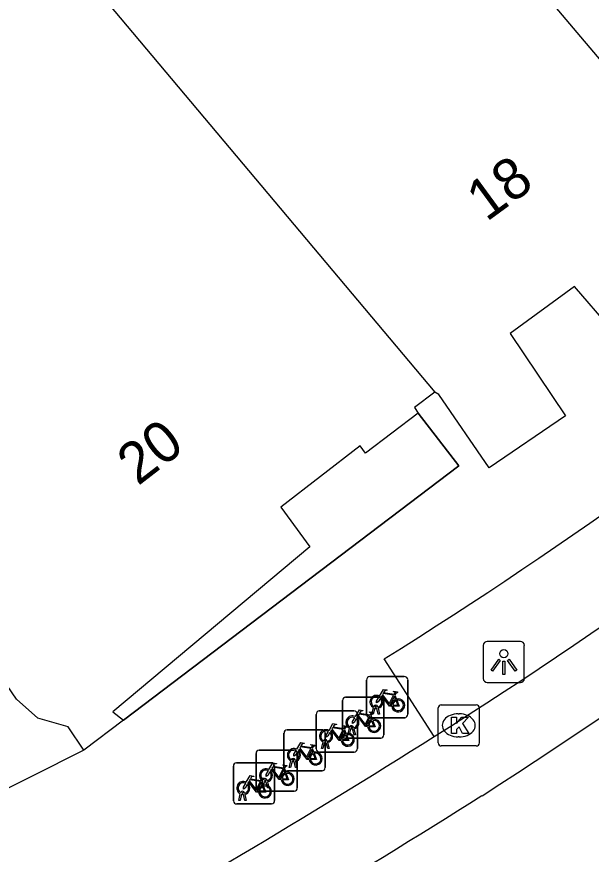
# Model space of a CAD drawing. Extents: x 160664 to 161506, y 382245 to 383288.
# Drawn here: x 161248.42 to 161262.37, y 383013.07 to 383033.43 of the extents above; entities that cross this region are included whole.
import ezdxf

# ---------------------------------------------------------------- set-up
doc = ezdxf.new("R2010")
doc.units = 0
for name, color, linetype in [('IMGEO_Fietsenrek', 7, 'Continuous'), ('IMGEO_Kolk', 7, 'Continuous'), ('IMGEO_Lichtpunt', 7, 'Continuous'), ('IMGEO_Pand', 7, 'Continuous'), ('IMGEO_Pand_nummerreeks', 7, 'Continuous'), ('IMGEO_Pand_overbouw', 7, 'Continuous'), ('IMGEO_Rijbaan_lokaal_gesloten', 7, 'Continuous'), ('IMGEO_Voetpad_open', 7, 'Continuous')]:
    doc.layers.add(name, color=color, linetype=linetype)

msp = doc.modelspace()

# ---------------------------------------------------------------- linework, layer by layer
at = {"layer": 'IMGEO_Fietsenrek'}
for p, q in [((161256.993, 383017.388), (161257.834, 383017.388)), ((161257.834, 383017.388), (161256.993, 383017.388)), ((161256.918, 383016.463), (161256.918, 383017.304)), ((161256.918, 383017.304), (161256.918, 383016.463)), ((161257.918, 383017.313), (161257.918, 383016.472)), ((161257.918, 383016.472), (161257.918, 383017.313)), ((161257.605, 383016.937), (161257.641, 383016.842)), ((161256.334, 383015.964), (161256.334, 383016.805)), ((161256.334, 383016.805), (161256.334, 383015.964)), ((161256.409, 383016.889), (161257.25, 383016.889)), ((161257.25, 383016.889), (161256.409, 383016.889)), ((161257.334, 383016.814), (161257.334, 383015.973)), ((161257.334, 383015.973), (161257.334, 383016.814)), ((161255.768, 383016.554), (161256.609, 383016.554)), ((161256.609, 383016.554), (161255.768, 383016.554)), ((161257.045, 383016.472), (161257.084, 383016.632)), ((161257.114, 383016.62), (161257.079, 383016.472)), ((161257.156, 383016.644), (161257.155, 383016.648)), ((161257.197, 383016.472), (161257.163, 383016.614)), ((161257.187, 383016.655), (161257.188, 383016.648)), ((161257.195, 383016.618), (161257.23, 383016.472)), ((161255.693, 383015.629), (161255.693, 383016.47)), ((161255.693, 383016.47), (161255.693, 383015.629)), ((161256.693, 383016.479), (161256.693, 383015.638)), ((161256.693, 383015.638), (161256.693, 383016.479)), ((161257.843, 383016.388), (161257.002, 383016.388)), ((161257.002, 383016.388), (161257.843, 383016.388)), ((161257.021, 383016.438), (161257.057, 383016.343)), ((161257.079, 383016.472), (161257.045, 383016.472)), ((161257.23, 383016.472), (161257.197, 383016.472)), ((161256.461, 383015.973), (161256.5, 383016.133)), ((161256.53, 383016.121), (161256.495, 383015.973)), ((161256.572, 383016.145), (161256.571, 383016.149)), ((161256.603, 383016.156), (161256.604, 383016.149)), ((161256.611, 383016.119), (161256.646, 383015.973)), ((161254.911, 383015.169), (161254.911, 383016.01)), ((161254.911, 383016.01), (161254.911, 383015.169)), ((161254.986, 383016.094), (161255.827, 383016.094)), ((161255.827, 383016.094), (161254.986, 383016.094)), ((161255.911, 383016.019), (161255.911, 383015.178)), ((161255.911, 383015.178), (161255.911, 383016.019)), ((161256.38, 383016.103), (161256.416, 383016.008)), ((161256.495, 383015.973), (161256.461, 383015.973)), ((161256.613, 383015.973), (161256.579, 383016.115)), ((161256.646, 383015.973), (161256.613, 383015.973)), ((161255.82, 383015.638), (161255.859, 383015.798)), ((161255.889, 383015.786), (161255.854, 383015.638)), ((161255.931, 383015.81), (161255.93, 383015.814)), ((161255.972, 383015.638), (161255.938, 383015.78)), ((161255.962, 383015.821), (161255.963, 383015.814)), ((161255.97, 383015.784), (161256.005, 383015.638)), ((161257.259, 383015.889), (161256.418, 383015.889)), ((161256.418, 383015.889), (161257.259, 383015.889)), ((161254.233, 383014.676), (161254.233, 383015.517)), ((161254.233, 383015.517), (161254.233, 383014.676)), ((161254.308, 383015.601), (161255.149, 383015.601)), ((161255.149, 383015.601), (161254.308, 383015.601)), ((161255.233, 383015.526), (161255.233, 383014.685)), ((161255.233, 383014.685), (161255.233, 383015.526)), ((161255.598, 383015.643), (161255.634, 383015.548)), ((161256.618, 383015.554), (161255.777, 383015.554)), ((161255.777, 383015.554), (161256.618, 383015.554)), ((161255.854, 383015.638), (161255.82, 383015.638)), ((161256.005, 383015.638), (161255.972, 383015.638)), ((161255.038, 383015.178), (161255.077, 383015.338)), ((161255.107, 383015.326), (161255.072, 383015.178)), ((161255.149, 383015.35), (161255.148, 383015.354)), ((161255.19, 383015.178), (161255.156, 383015.32)), ((161255.18, 383015.361), (161255.181, 383015.354)), ((161255.188, 383015.324), (161255.223, 383015.178)), ((161253.683, 383014.369), (161253.683, 383015.21)), ((161253.683, 383015.21), (161253.683, 383014.369)), ((161253.758, 383015.294), (161254.599, 383015.294)), ((161254.599, 383015.294), (161253.758, 383015.294)), ((161254.683, 383015.219), (161254.683, 383014.378)), ((161254.683, 383014.378), (161254.683, 383015.219)), ((161254.92, 383015.15), (161254.956, 383015.055)), ((161255.072, 383015.178), (161255.038, 383015.178)), ((161255.223, 383015.178), (161255.19, 383015.178)), ((161255.836, 383015.094), (161254.995, 383015.094)), ((161254.995, 383015.094), (161255.836, 383015.094)), ((161254.36, 383014.685), (161254.399, 383014.845)), ((161254.37, 383014.843), (161254.406, 383014.748)), ((161254.429, 383014.833), (161254.394, 383014.685)), ((161254.471, 383014.857), (161254.47, 383014.861)), ((161254.512, 383014.685), (161254.478, 383014.827)), ((161254.502, 383014.868), (161254.503, 383014.861)), ((161254.51, 383014.831), (161254.545, 383014.685)), ((161253.81, 383014.378), (161253.849, 383014.538)), ((161253.879, 383014.526), (161253.844, 383014.378)), ((161253.921, 383014.55), (161253.92, 383014.554)), ((161253.962, 383014.378), (161253.928, 383014.52)), ((161253.952, 383014.561), (161253.953, 383014.554)), ((161253.96, 383014.524), (161253.995, 383014.378)), ((161255.158, 383014.601), (161254.317, 383014.601)), ((161254.317, 383014.601), (161255.158, 383014.601)), ((161254.394, 383014.685), (161254.36, 383014.685)), ((161254.545, 383014.685), (161254.512, 383014.685)), ((161254.608, 383014.294), (161253.767, 383014.294)), ((161253.767, 383014.294), (161254.608, 383014.294)), ((161253.844, 383014.378), (161253.81, 383014.378)), ((161253.995, 383014.378), (161253.962, 383014.378))]:
    msp.add_line(p, q, dxfattribs=at)
for points in [[(161257.231, 383016.914), (161257.326, 383017.078), (161257.412, 383017.064), (161257.414, 383017.055), (161257.358, 383017.044), (161257.331, 383016.999), (161257.587, 383016.958)], [(161257.574, 383016.933), (161257.317, 383016.974), (161257.3, 383016.945), (161257.467, 383016.725), (161257.574, 383016.933)], [(161257.587, 383016.958), (161257.612, 383017.007), (161257.606, 383017.011), (161257.583, 383017.015), (161257.571, 383017.022), (161257.57, 383017.025), (161257.572, 383017.03), (161257.667, 383017.015), (161257.669, 383017.005), (161257.659, 383016.992), (161257.647, 383016.986), (161257.633, 383016.992), (161257.605, 383016.937)], [(161257.252, 383016.862), (161257.2, 383016.772), (161257.16, 383016.747), (161257.161, 383016.794), (161257.216, 383016.888)], [(161257.527, 383016.67), (161257.477, 383016.67), (161257.286, 383016.921), (161257.267, 383016.889)], [(161257.622, 383016.835), (161257.592, 383016.912), (161257.483, 383016.694), (161257.526, 383016.694)], [(161257.556, 383016.694), (161257.676, 383016.693), (161257.632, 383016.807)], [(161257.652, 383016.814), (161257.707, 383016.669), (161257.557, 383016.669)], [(161256.647, 383016.415), (161256.742, 383016.579), (161256.828, 383016.565), (161256.83, 383016.556), (161256.774, 383016.545), (161256.747, 383016.5), (161257.003, 383016.459)], [(161257.003, 383016.459), (161257.028, 383016.508), (161257.022, 383016.512), (161256.999, 383016.516), (161256.987, 383016.523), (161256.986, 383016.526), (161256.988, 383016.531), (161257.083, 383016.516), (161257.085, 383016.506), (161257.075, 383016.493), (161257.063, 383016.487), (161257.049, 383016.493), (161257.021, 383016.438)], [(161256.668, 383016.363), (161256.616, 383016.273), (161256.576, 383016.248), (161256.577, 383016.295), (161256.632, 383016.389)], [(161256.943, 383016.171), (161256.893, 383016.171), (161256.702, 383016.422), (161256.683, 383016.39)], [(161256.99, 383016.434), (161256.733, 383016.475), (161256.716, 383016.446), (161256.883, 383016.226), (161256.99, 383016.434)], [(161257.038, 383016.336), (161257.008, 383016.413), (161256.899, 383016.195), (161256.942, 383016.195)], [(161256.006, 383016.08), (161256.101, 383016.244), (161256.187, 383016.23), (161256.189, 383016.221), (161256.133, 383016.21), (161256.106, 383016.165), (161256.362, 383016.124)], [(161256.349, 383016.099), (161256.092, 383016.14), (161256.075, 383016.111), (161256.242, 383015.891), (161256.349, 383016.099)], [(161256.362, 383016.124), (161256.387, 383016.173), (161256.381, 383016.177), (161256.358, 383016.181), (161256.346, 383016.188), (161256.345, 383016.191), (161256.347, 383016.196), (161256.442, 383016.181), (161256.444, 383016.171), (161256.434, 383016.158), (161256.422, 383016.152), (161256.408, 383016.158), (161256.38, 383016.103)], [(161256.972, 383016.195), (161257.092, 383016.194), (161257.048, 383016.308)], [(161257.068, 383016.315), (161257.123, 383016.17), (161256.973, 383016.17)], [(161256.027, 383016.028), (161255.975, 383015.938), (161255.935, 383015.913), (161255.936, 383015.96), (161255.991, 383016.054)], [(161256.302, 383015.836), (161256.252, 383015.836), (161256.061, 383016.087), (161256.042, 383016.055)], [(161256.397, 383016.001), (161256.367, 383016.078), (161256.258, 383015.86), (161256.301, 383015.86)], [(161256.331, 383015.86), (161256.451, 383015.859), (161256.407, 383015.973)], [(161256.427, 383015.98), (161256.482, 383015.835), (161256.332, 383015.835)], [(161255.224, 383015.62), (161255.319, 383015.784), (161255.405, 383015.77), (161255.407, 383015.761), (161255.351, 383015.75), (161255.324, 383015.705), (161255.58, 383015.664)], [(161255.58, 383015.664), (161255.605, 383015.713), (161255.599, 383015.717), (161255.576, 383015.721), (161255.564, 383015.728), (161255.563, 383015.731), (161255.565, 383015.736), (161255.66, 383015.721), (161255.662, 383015.711), (161255.652, 383015.698), (161255.64, 383015.692), (161255.626, 383015.698), (161255.598, 383015.643)], [(161255.245, 383015.568), (161255.193, 383015.478), (161255.153, 383015.453), (161255.154, 383015.5), (161255.209, 383015.594)], [(161255.52, 383015.376), (161255.47, 383015.376), (161255.279, 383015.627), (161255.26, 383015.595)], [(161255.567, 383015.639), (161255.31, 383015.68), (161255.293, 383015.651), (161255.46, 383015.431), (161255.567, 383015.639)], [(161255.615, 383015.541), (161255.585, 383015.618), (161255.476, 383015.4), (161255.519, 383015.4)], [(161255.549, 383015.4), (161255.669, 383015.399), (161255.625, 383015.513)], [(161255.645, 383015.52), (161255.7, 383015.375), (161255.55, 383015.375)], [(161254.567, 383015.075), (161254.515, 383014.985), (161254.475, 383014.96), (161254.476, 383015.007), (161254.531, 383015.101)], [(161254.546, 383015.127), (161254.641, 383015.291), (161254.727, 383015.277), (161254.729, 383015.268), (161254.673, 383015.257), (161254.646, 383015.212), (161254.902, 383015.171)], [(161254.842, 383014.883), (161254.792, 383014.883), (161254.601, 383015.134), (161254.582, 383015.102)], [(161254.889, 383015.146), (161254.632, 383015.187), (161254.615, 383015.158), (161254.782, 383014.938), (161254.889, 383015.146)], [(161254.937, 383015.048), (161254.907, 383015.125), (161254.798, 383014.907), (161254.841, 383014.907)], [(161254.902, 383015.171), (161254.927, 383015.22), (161254.921, 383015.224), (161254.898, 383015.228), (161254.886, 383015.235), (161254.885, 383015.238), (161254.887, 383015.243), (161254.982, 383015.228), (161254.984, 383015.218), (161254.974, 383015.205), (161254.962, 383015.199), (161254.948, 383015.205), (161254.92, 383015.15)], [(161253.996, 383014.82), (161254.091, 383014.984), (161254.177, 383014.97), (161254.179, 383014.961), (161254.123, 383014.95), (161254.096, 383014.905), (161254.352, 383014.864)], [(161254.352, 383014.864), (161254.377, 383014.913), (161254.371, 383014.917), (161254.348, 383014.921), (161254.336, 383014.928), (161254.335, 383014.931), (161254.337, 383014.936), (161254.432, 383014.921), (161254.434, 383014.911), (161254.424, 383014.898), (161254.412, 383014.892), (161254.398, 383014.898), (161254.37, 383014.843)], [(161254.871, 383014.907), (161254.991, 383014.906), (161254.947, 383015.02)], [(161254.967, 383015.027), (161255.022, 383014.882), (161254.872, 383014.882)], [(161254.017, 383014.768), (161253.965, 383014.678), (161253.925, 383014.653), (161253.926, 383014.7), (161253.981, 383014.794)], [(161254.292, 383014.576), (161254.242, 383014.576), (161254.051, 383014.827), (161254.032, 383014.795)], [(161254.339, 383014.839), (161254.082, 383014.88), (161254.065, 383014.851), (161254.232, 383014.631), (161254.339, 383014.839)], [(161254.387, 383014.741), (161254.357, 383014.818), (161254.248, 383014.6), (161254.291, 383014.6)], [(161254.321, 383014.6), (161254.441, 383014.599), (161254.397, 383014.713)], [(161254.417, 383014.72), (161254.472, 383014.575), (161254.322, 383014.575)]]:
    msp.add_lwpolyline(points, dxfattribs=at)
for centre, radius, start, end in [((161256.996, 383017.31), 0.0779, 92.4484, 184.2845), ((161256.996, 383017.31), 0.0779, 92.4484, 184.2845), ((161257.84, 383017.31), 0.0779, 2.4484, 94.2845), ((161257.84, 383017.31), 0.0779, 2.4484, 94.2845), ((161257.158, 383016.773), 0.159, 62.6766, 242.1369), ((161256.412, 383016.811), 0.0779, 92.4484, 184.2845), ((161256.412, 383016.811), 0.0779, 92.4484, 184.2845), ((161257.158, 383016.773), 0.129, 63.3192, 238.903), ((161257.158, 383016.773), 0.129, 283.6043, 43.4302), ((161257.158, 383016.773), 0.159, 283.5766, 46.6042), ((161257.256, 383016.811), 0.0779, 2.4484, 94.2845), ((161257.256, 383016.811), 0.0779, 2.4484, 94.2845), ((161257.685, 383016.689), 0.159, 113.3408, 178.3217), ((161257.685, 383016.689), 0.159, 187.0065, 105.7708), ((161257.685, 383016.689), 0.129, 113.923, 177.9556), ((161257.685, 383016.689), 0.129, 188.6715, 104.5883), ((161255.771, 383016.476), 0.0779, 92.4484, 184.2845), ((161255.771, 383016.476), 0.0779, 92.4484, 184.2845), ((161256.615, 383016.476), 0.0779, 2.4484, 94.2845), ((161256.615, 383016.476), 0.0779, 2.4484, 94.2845), ((161257.138, 383016.644), 0.0499, 12.8025, 158.6934), ((161257.158, 383016.773), 0.159, 253.9967, 271.7867), ((161257.138, 383016.644), 0.0174, 12.8025, 163.4502), ((161257.158, 383016.773), 0.129, 253.415, 269.0204), ((161256.574, 383016.274), 0.159, 62.6766, 242.1369), ((161256.574, 383016.274), 0.129, 63.3192, 238.903), ((161256.574, 383016.274), 0.129, 283.6043, 43.4302), ((161256.574, 383016.274), 0.159, 283.5766, 46.6042), ((161256.996, 383016.466), 0.0779, 182.4484, 274.2845), ((161256.996, 383016.466), 0.0779, 182.4484, 274.2845), ((161257.101, 383016.19), 0.159, 113.3408, 178.3217), ((161257.101, 383016.19), 0.159, 187.0065, 105.7708), ((161257.84, 383016.466), 0.0779, 272.4484, 4.2845), ((161257.84, 383016.466), 0.0779, 272.4484, 4.2845), ((161256.554, 383016.145), 0.0499, 12.8025, 158.6934), ((161256.574, 383016.274), 0.159, 253.9967, 271.7867), ((161256.554, 383016.145), 0.0174, 12.8025, 163.4502), ((161256.574, 383016.274), 0.129, 253.415, 269.0204), ((161257.101, 383016.19), 0.129, 113.923, 177.9556), ((161257.101, 383016.19), 0.129, 188.6715, 104.5883), ((161254.989, 383016.016), 0.0779, 92.4484, 184.2845), ((161254.989, 383016.016), 0.0779, 92.4484, 184.2845), ((161255.933, 383015.939), 0.159, 62.6766, 242.1369), ((161255.933, 383015.939), 0.129, 63.3192, 238.903), ((161255.833, 383016.016), 0.0779, 2.4484, 94.2845), ((161255.833, 383016.016), 0.0779, 2.4484, 94.2845), ((161255.933, 383015.939), 0.129, 283.6043, 43.4302), ((161255.933, 383015.939), 0.159, 283.5766, 46.6042), ((161256.46, 383015.855), 0.159, 113.3408, 178.3217), ((161256.46, 383015.855), 0.159, 187.0065, 105.7708), ((161256.46, 383015.855), 0.129, 113.923, 177.9556), ((161256.46, 383015.855), 0.129, 188.6715, 104.5883), ((161256.412, 383015.967), 0.0779, 182.4484, 274.2845), ((161256.412, 383015.967), 0.0779, 182.4484, 274.2845), ((161257.256, 383015.967), 0.0779, 272.4484, 4.2845), ((161257.256, 383015.967), 0.0779, 272.4484, 4.2845), ((161255.913, 383015.81), 0.0499, 12.8025, 158.6934), ((161255.933, 383015.939), 0.159, 253.9967, 271.7867), ((161255.913, 383015.81), 0.0174, 12.8025, 163.4502), ((161255.933, 383015.939), 0.129, 253.415, 269.0204), ((161254.311, 383015.523), 0.0779, 92.4484, 184.2845), ((161254.311, 383015.523), 0.0779, 92.4484, 184.2845), ((161255.151, 383015.479), 0.159, 62.6766, 242.1369), ((161255.151, 383015.479), 0.129, 63.3192, 238.903), ((161255.155, 383015.523), 0.0779, 2.4484, 94.2845), ((161255.155, 383015.523), 0.0779, 2.4484, 94.2845), ((161255.151, 383015.479), 0.129, 283.6043, 43.4302), ((161255.151, 383015.479), 0.159, 283.5766, 46.6042), ((161255.678, 383015.395), 0.159, 113.3408, 178.3217), ((161255.678, 383015.395), 0.159, 187.0065, 105.7708), ((161255.678, 383015.395), 0.129, 113.923, 177.9556), ((161255.678, 383015.395), 0.129, 188.6715, 104.5883), ((161255.771, 383015.632), 0.0779, 182.4484, 274.2845), ((161255.771, 383015.632), 0.0779, 182.4484, 274.2845), ((161256.615, 383015.632), 0.0779, 272.4484, 4.2845), ((161256.615, 383015.632), 0.0779, 272.4484, 4.2845), ((161255.131, 383015.35), 0.0499, 12.8025, 158.6934), ((161255.151, 383015.479), 0.159, 253.9967, 271.7867), ((161255.131, 383015.35), 0.0174, 12.8025, 163.4502), ((161255.151, 383015.479), 0.129, 253.415, 269.0204), ((161253.761, 383015.216), 0.0779, 92.4484, 184.2845), ((161253.761, 383015.216), 0.0779, 92.4484, 184.2845), ((161254.473, 383014.986), 0.159, 62.6766, 242.1369), ((161254.473, 383014.986), 0.129, 63.3192, 238.903), ((161254.473, 383014.986), 0.159, 283.5766, 46.6042), ((161254.605, 383015.216), 0.0779, 2.4484, 94.2845), ((161254.605, 383015.216), 0.0779, 2.4484, 94.2845), ((161254.989, 383015.172), 0.0779, 182.4484, 274.2845), ((161254.989, 383015.172), 0.0779, 182.4484, 274.2845), ((161255.833, 383015.172), 0.0779, 272.4484, 4.2845), ((161255.833, 383015.172), 0.0779, 272.4484, 4.2845), ((161254.453, 383014.857), 0.0499, 12.8025, 158.6934), ((161254.473, 383014.986), 0.129, 283.6043, 43.4302), ((161255, 383014.902), 0.159, 113.3408, 178.3217), ((161255, 383014.902), 0.159, 187.0065, 105.7708), ((161255, 383014.902), 0.129, 113.923, 177.9556), ((161255, 383014.902), 0.129, 188.6715, 104.5883), ((161253.923, 383014.679), 0.159, 62.6766, 242.1369), ((161253.923, 383014.679), 0.129, 63.3192, 238.903), ((161253.923, 383014.679), 0.129, 283.6043, 43.4302), ((161253.923, 383014.679), 0.159, 283.5766, 46.6042), ((161254.45, 383014.595), 0.159, 113.3408, 178.3217), ((161254.45, 383014.595), 0.159, 187.0065, 105.7708), ((161254.45, 383014.595), 0.129, 113.923, 177.9556), ((161254.45, 383014.595), 0.129, 188.6715, 104.5883), ((161254.473, 383014.986), 0.159, 253.9967, 271.7867), ((161254.453, 383014.857), 0.0174, 12.8025, 163.4502), ((161254.473, 383014.986), 0.129, 253.415, 269.0204), ((161253.903, 383014.55), 0.0499, 12.8025, 158.6934), ((161253.923, 383014.679), 0.159, 253.9967, 271.7867), ((161253.903, 383014.55), 0.0174, 12.8025, 163.4502), ((161253.923, 383014.679), 0.129, 253.415, 269.0204), ((161254.311, 383014.679), 0.0779, 182.4484, 274.2845), ((161254.311, 383014.679), 0.0779, 182.4484, 274.2845), ((161255.155, 383014.679), 0.0779, 272.4484, 4.2845), ((161255.155, 383014.679), 0.0779, 272.4484, 4.2845), ((161253.761, 383014.372), 0.0779, 182.4484, 274.2845), ((161253.761, 383014.372), 0.0779, 182.4484, 274.2845), ((161254.605, 383014.372), 0.0779, 272.4484, 4.2845), ((161254.605, 383014.372), 0.0779, 272.4484, 4.2845)]:
    msp.add_arc(centre, radius, start, end, dxfattribs=at)
at = {"layer": 'IMGEO_Kolk'}
for p, q in [((161258.655, 383015.776), (161258.655, 383016.628)), ((161258.73, 383016.702), (161259.582, 383016.702)), ((161259.656, 383016.628), (161259.656, 383015.776)), ((161259.143, 383016.482), (161259.168, 383016.482)), ((161259.166, 383015.922), (161259.141, 383015.922)), ((161259.582, 383015.702), (161258.73, 383015.702))]:
    msp.add_line(p, q, dxfattribs=at)
for points in [[(161258.655, 383015.776), (161258.655, 383016.628)], [(161258.73, 383016.702), (161259.582, 383016.702)], [(161259.656, 383016.628), (161259.656, 383015.776)], [(161258.976, 383016.402), (161259.099, 383016.402), (161259.099, 383016.251), (161259.229, 383016.402), (161259.393, 383016.402), (161259.247, 383016.251), (161259.4, 383016.002), (161259.248, 383016.002), (161259.163, 383016.166), (161259.099, 383016.099), (161259.099, 383016.002), (161258.976, 383016.002), (161258.976, 383016.402)], [(161259.582, 383015.702), (161258.73, 383015.702)]]:
    msp.add_lwpolyline(points, dxfattribs=at)
for centre, start, end in [((161258.732, 383016.626), 91.552, 178.448), ((161258.732, 383016.626), 91.552, 178.448), ((161259.58, 383016.626), 1.552, 88.448), ((161259.58, 383016.626), 1.552, 88.448), ((161258.732, 383015.778), 181.552, 268.448), ((161258.732, 383015.778), 181.552, 268.448), ((161259.58, 383015.778), 271.552, 358.448), ((161259.58, 383015.778), 271.552, 358.448)]:
    msp.add_arc(centre, 0.0765, start, end, dxfattribs=at)
for centre, major_axis, ratio, start_param, end_param in [((161259.142, 383016.202), (-0.387, 0.002), 0.722429, 4.712389, 7.853982), ((161259.167, 383016.202), (-0.39, 0.002), 0.717154, 1.570796, 4.712389)]:
    msp.add_ellipse(centre, major_axis=major_axis, ratio=ratio, start_param=start_param, end_param=end_param, dxfattribs=at)
at = {"layer": 'IMGEO_Lichtpunt'}
for p, q in [((161260.655, 383018.242), (161259.847, 383018.242)), ((161260.655, 383018.242), (161259.847, 383018.242)), ((161259.753, 383018.147), (161259.753, 383017.34)), ((161259.753, 383018.147), (161259.753, 383017.34)), ((161260.749, 383017.34), (161260.749, 383018.147)), ((161260.749, 383017.34), (161260.749, 383018.147)), ((161259.847, 383017.246), (161260.655, 383017.246)), ((161259.847, 383017.246), (161260.655, 383017.246))]:
    msp.add_line(p, q, dxfattribs=at)
for points in [[(161260.127, 383017.811), (161260.166, 383017.783), (161259.978, 383017.521), (161259.94, 383017.548), (161260.127, 383017.811)], [(161260.229, 383017.763), (161260.276, 383017.763), (161260.276, 383017.441), (161260.229, 383017.441), (161260.229, 383017.763)], [(161260.339, 383017.783), (161260.377, 383017.81), (161260.564, 383017.548), (161260.525, 383017.52), (161260.339, 383017.783)]]:
    msp.add_lwpolyline(points, dxfattribs=at)
msp.add_circle((161260.252, 383017.945), 0.0994, dxfattribs=at)
for centre, start, end in [((161259.847, 383018.147), 90, 180), ((161259.847, 383018.147), 90, 180), ((161260.655, 383018.147), 0, 90), ((161260.655, 383018.147), 0, 90), ((161259.847, 383017.34), 180, 270), ((161259.847, 383017.34), 180, 270), ((161260.655, 383017.34), 270, 0), ((161260.655, 383017.34), 270, 360)]:
    msp.add_arc(centre, 0.0946, start, end, dxfattribs=at)
at = {"layer": 'IMGEO_Pand'}
for points in [[(161265.799, 383028.598), (161255.983, 383040.202)], [(161249.693, 383034.881), (161258.579, 383024.306)], [(161250.049, 383015.596), (161249.67, 383016.167), (161248.929, 383016.376), (161248.411, 383016.838), (161242.431, 383025.603), (161238.985, 383030.145), (161239.703, 383030.685), (161238.697, 383032.019)], [(161262.835, 383025.863), (161261.971, 383026.873), (161260.408, 383025.73), (161261.746, 383023.723), (161259.891, 383022.462), (161258.675, 383024.248), (161258.579, 383024.306)], [(161258.579, 383024.306), (161258.078, 383023.927), (161258.172, 383023.791)], [(161258.172, 383023.791), (161256.893, 383022.822), (161256.763, 383023.001), (161254.833, 383021.508), (161255.538, 383020.54), (161250.757, 383016.531), (161251.012, 383016.327)], [(161251.012, 383016.327), (161250.049, 383015.596)]]:
    msp.add_lwpolyline(points, dxfattribs=at)
at = {"layer": 'IMGEO_Pand_overbouw'}
msp.add_lwpolyline([(161251.012, 383016.327), (161259.155, 383022.512), (161258.172, 383023.791), (161256.893, 383022.822), (161256.763, 383023.001), (161254.833, 383021.508), (161255.538, 383020.54), (161250.757, 383016.531)], close=True, dxfattribs=at)
at = {"layer": 'IMGEO_Rijbaan_lokaal_gesloten'}
for centre, radius, start, end in [((161187.507, 383128.289), 132.939, 302.30769, 309.29241), ((161177.521, 383142.325), 151.98, 302.74235, 308.9254), ((161159.359, 383172.443), 185.301, 295.57682, 302.36707), ((161147.996, 383191.976), 209.72, 296.07256, 302.19031)]:
    msp.add_arc(centre, radius, start, end, dxfattribs=at)
at = {"layer": 'IMGEO_Voetpad_open'}
for points in [[(161258.172, 383023.791), (161259.155, 383022.512), (161251.012, 383016.327)], [(161258.558, 383015.931), (161257.345, 383017.816)], [(161250.049, 383015.596), (161247.482, 383014.311)]]:
    msp.add_lwpolyline(points, dxfattribs=at)
msp.add_arc((161193.391, 383120.06), 120.598, 302.02622, 309.60798, dxfattribs=at)

# ---------------------------------------------------------------- texts
at = {"layer": 'IMGEO_Pand_nummerreeks'}
for s, rotation, p in [('18', 36.1775, (161259.829, 383028.429)), ('20', 37.7246, (161251.364, 383022.011))]:
    msp.add_text(s, height=1, rotation=rotation, dxfattribs=at).set_placement(p)

doc.saveas('drawing.dxf')
